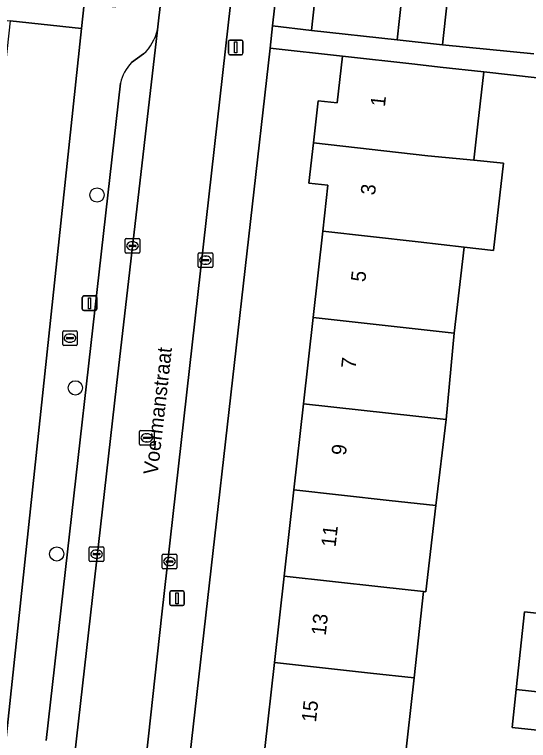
# Model space of a CAD drawing. Extents: x 161928 to 163071, y 386474 to 387428.
# Drawn here: x 162635.83 to 162671.02, y 387277.81 to 387327.55 of the extents above; entities that cross this region are included whole.
import ezdxf

# ---------------------------------------------------------------- set-up
doc = ezdxf.new("R2010")
doc.units = 0
for name, color, linetype in [('IMGEO_Boom', 7, 'Continuous'), ('IMGEO_Brandkraan', 7, 'Continuous'), ('IMGEO_Erf', 7, 'Continuous'), ('IMGEO_Kolk', 7, 'Continuous'), ('IMGEO_Lichtmast', 7, 'Continuous'), ('IMGEO_Openbare_ruimte_label', 7, 'Continuous'), ('IMGEO_Pand', 7, 'Continuous'), ('IMGEO_Pand_nummerreeks', 7, 'Continuous'), ('IMGEO_Parkeervlak_open', 7, 'Continuous'), ('IMGEO_Rijbaan_lokaal_open', 7, 'Continuous'), ('IMGEO_Rioolput', 7, 'Continuous'), ('IMGEO_Voetpad_open', 7, 'Continuous')]:
    doc.layers.add(name, color=color, linetype=linetype)

msp = doc.modelspace()

# ---------------------------------------------------------------- linework, layer by layer
at = {"layer": 'IMGEO_Boom'}
for centre in [(162641.476, 387315.186), (162639.993, 387301.969), (162638.717, 387290.591)]:
    msp.add_circle(centre, 0.489, dxfattribs=at)
at = {"layer": 'IMGEO_Brandkraan'}
for p, q in [((162639.2, 387305.878), (162640.052, 387305.878)), ((162639.125, 387304.952), (162639.125, 387305.804)), ((162639.384, 387305.372), (162639.384, 387305.384)), ((162639.822, 387305.335), (162639.424, 387305.335)), ((162639.427, 387305.421), (162639.825, 387305.421)), ((162639.613, 387305.658), (162639.638, 387305.658)), ((162639.868, 387305.384), (162639.868, 387305.372)), ((162640.126, 387305.804), (162640.126, 387304.952)), ((162640.052, 387304.878), (162639.2, 387304.878)), ((162639.636, 387305.098), (162639.611, 387305.098))]:
    msp.add_line(p, q, dxfattribs=at)
for points in [[(162639.2, 387305.878), (162640.052, 387305.878)], [(162639.125, 387304.952), (162639.125, 387305.804)], [(162640.126, 387305.804), (162640.126, 387304.952)], [(162640.052, 387304.878), (162639.2, 387304.878)]]:
    msp.add_lwpolyline(points, dxfattribs=at)
for centre, radius, start, end in [((162639.202, 387305.802), 0.0765, 91.552, 178.448), ((162639.202, 387305.802), 0.0765, 91.552, 178.448), ((162640.05, 387305.802), 0.0765, 1.552, 88.448), ((162640.05, 387305.802), 0.0765, 1.552, 88.448), ((162639.424, 387305.381), 0.0403, 85.8775, 175.7526), ((162639.421, 387305.371), 0.0366, 178.938, 274.7102), ((162639.825, 387305.378), 0.043, 264.8664, 352.4533), ((162639.829, 387305.383), 0.0386, 1.7309, 96.639), ((162639.202, 387304.954), 0.0765, 181.552, 268.448), ((162639.202, 387304.954), 0.0765, 181.552, 268.448), ((162640.05, 387304.954), 0.0765, 271.552, 358.448), ((162640.05, 387304.954), 0.0765, 271.552, 358.448)]:
    msp.add_arc(centre, radius, start, end, dxfattribs=at)
for centre, major_axis, ratio, start_param, end_param in [((162639.612, 387305.378), (-0.387, 0.002), 0.722429, 4.712389, 7.853982), ((162639.637, 387305.378), (-0.39, 0.002), 0.717154, 1.570796, 4.712389)]:
    msp.add_ellipse(centre, major_axis=major_axis, ratio=ratio, start_param=start_param, end_param=end_param, dxfattribs=at)
at = {"layer": 'IMGEO_Erf'}
for points in [[(162674.951, 387334.539), (162669.319, 387335.16), (162668.861, 387331.001), (162662.677, 387331.682), (162663.135, 387335.842), (162663.376, 387338.03), (162657.299, 387338.7), (162657.353, 387339.192), (162654.93, 387339.465), (162653.495, 387326.767), (162656.151, 387326.467), (162656.48, 387329.417), (162662.354, 387328.763), (162665.456, 387328.417), (162665.127, 387325.467), (162671.38, 387324.85)], [(162640.412, 387326.596), (162635.524, 387327.117), (162634.874, 387321.03), (162634.241, 387315.105), (162633.609, 387309.179), (162632.976, 387303.253), (162632.343, 387297.329), (162631.711, 387291.404), (162631.078, 387285.478), (162630.445, 387279.553), (162629.812, 387273.627), (162629.16, 387267.517), (162631.015, 387267.312)], [(162634.38, 387270.006), (162640.412, 387326.596)], [(162679.122, 387322.362), (162667.951, 387323.614), (162667.554, 387320.043), (162667.28, 387317.578), (162669.301, 387317.362), (162668.623, 387311.375), (162666.616, 387311.602), (162665.92, 387305.719), (162665.38, 387299.8), (162664.682, 387293.898), (162663.983, 387287.996), (162663.836, 387288.012), (162663.182, 387282.105), (162662.528, 387276.198), (162661.873, 387270.292), (162661.858, 387270.149), (162662.262, 387270.106), (162661.628, 387264.189), (162671.974, 387262.978)], [(162673.983, 387278.261), (162669.891, 387278.706), (162670.174, 387281.308), (162670.751, 387286.615), (162675.017, 387286.151)]]:
    msp.add_lwpolyline(points, dxfattribs=at)
msp.add_lwpolyline([(162654.951, 387294.975), (162655.612, 387300.883), (162656.273, 387306.791), (162656.934, 387312.699), (162657.288, 387315.858), (162655.986, 387316.004), (162656.294, 387318.752), (162656.618, 387321.639), (162657.919, 387321.493), (162658.277, 387324.692), (162653.324, 387325.252), (162646.61, 387265.85), (162651.625, 387265.259), (162652.306, 387271.342), (162652.967, 387277.25), (162653.628, 387283.158), (162654.289, 387289.066)], close=True, dxfattribs=at)
at = {"layer": 'IMGEO_Kolk'}
for p, q in [((162643.405, 387311.273), (162643.405, 387312.125)), ((162643.48, 387312.199), (162644.332, 387312.199)), ((162643.893, 387311.979), (162643.918, 387311.979)), ((162644.406, 387312.125), (162644.406, 387311.273)), ((162643.664, 387311.693), (162643.664, 387311.705)), ((162644.102, 387311.656), (162643.704, 387311.656)), ((162643.707, 387311.742), (162644.105, 387311.742)), ((162643.916, 387311.419), (162643.891, 387311.419)), ((162644.148, 387311.705), (162644.148, 387311.693)), ((162644.332, 387311.199), (162643.48, 387311.199)), ((162648.4, 387310.293), (162648.4, 387311.145)), ((162648.475, 387311.219), (162649.327, 387311.219)), ((162648.888, 387310.999), (162648.913, 387310.999)), ((162649.401, 387311.145), (162649.401, 387310.293)), ((162648.659, 387310.713), (162648.659, 387310.725)), ((162649.097, 387310.676), (162648.699, 387310.676)), ((162648.702, 387310.762), (162649.1, 387310.762)), ((162648.911, 387310.439), (162648.886, 387310.439)), ((162649.143, 387310.725), (162649.143, 387310.713)), ((162649.327, 387310.219), (162648.475, 387310.219)), ((162640.946, 387290.15), (162640.946, 387291.002)), ((162641.021, 387291.076), (162641.873, 387291.076)), ((162641.947, 387291.002), (162641.947, 387290.15)), ((162641.205, 387290.57), (162641.205, 387290.582)), ((162641.643, 387290.533), (162641.245, 387290.533)), ((162641.248, 387290.619), (162641.646, 387290.619)), ((162641.434, 387290.856), (162641.459, 387290.856)), ((162641.689, 387290.582), (162641.689, 387290.57)), ((162645.937, 387289.643), (162645.937, 387290.495)), ((162646.012, 387290.569), (162646.864, 387290.569)), ((162646.938, 387290.495), (162646.938, 387289.643)), ((162641.873, 387290.076), (162641.021, 387290.076)), ((162641.457, 387290.296), (162641.432, 387290.296)), ((162646.196, 387290.063), (162646.196, 387290.075)), ((162646.634, 387290.026), (162646.236, 387290.026)), ((162646.239, 387290.112), (162646.637, 387290.112)), ((162646.425, 387290.349), (162646.45, 387290.349)), ((162646.68, 387290.075), (162646.68, 387290.063)), ((162646.864, 387289.569), (162646.012, 387289.569)), ((162646.448, 387289.789), (162646.423, 387289.789))]:
    msp.add_line(p, q, dxfattribs=at)
for points in [[(162643.405, 387311.273), (162643.405, 387312.125)], [(162643.48, 387312.199), (162644.332, 387312.199)], [(162644.406, 387312.125), (162644.406, 387311.273)], [(162644.332, 387311.199), (162643.48, 387311.199)], [(162648.4, 387310.293), (162648.4, 387311.145)], [(162648.475, 387311.219), (162649.327, 387311.219)], [(162649.401, 387311.145), (162649.401, 387310.293)], [(162649.327, 387310.219), (162648.475, 387310.219)], [(162640.946, 387290.15), (162640.946, 387291.002)], [(162641.021, 387291.076), (162641.873, 387291.076)], [(162641.947, 387291.002), (162641.947, 387290.15)], [(162645.937, 387289.643), (162645.937, 387290.495)], [(162646.012, 387290.569), (162646.864, 387290.569)], [(162646.938, 387290.495), (162646.938, 387289.643)], [(162641.873, 387290.076), (162641.021, 387290.076)], [(162646.864, 387289.569), (162646.012, 387289.569)]]:
    msp.add_lwpolyline(points, dxfattribs=at)
for centre, radius, start, end in [((162643.482, 387312.123), 0.0765, 91.552, 178.448), ((162643.482, 387312.123), 0.0765, 91.552, 178.448), ((162644.33, 387312.123), 0.0765, 1.552, 88.448), ((162644.33, 387312.123), 0.0765, 1.552, 88.448), ((162643.704, 387311.702), 0.0403, 85.8775, 175.7526), ((162643.701, 387311.692), 0.0366, 178.938, 274.7102), ((162644.105, 387311.699), 0.043, 264.8664, 352.4533), ((162644.109, 387311.704), 0.0386, 1.7309, 96.639), ((162643.482, 387311.275), 0.0765, 181.552, 268.448), ((162643.482, 387311.275), 0.0765, 181.552, 268.448), ((162644.33, 387311.275), 0.0765, 271.552, 358.448), ((162644.33, 387311.275), 0.0765, 271.552, 358.448), ((162648.477, 387311.143), 0.0765, 91.552, 178.448), ((162648.477, 387311.143), 0.0765, 91.552, 178.448), ((162649.325, 387311.143), 0.0765, 1.552, 88.448), ((162649.325, 387311.143), 0.0765, 1.552, 88.448), ((162648.477, 387310.295), 0.0765, 181.552, 268.448), ((162648.477, 387310.295), 0.0765, 181.552, 268.448), ((162648.699, 387310.722), 0.0403, 85.8775, 175.7526), ((162648.696, 387310.712), 0.0366, 178.938, 274.7102), ((162649.1, 387310.719), 0.043, 264.8664, 352.4533), ((162649.104, 387310.724), 0.0386, 1.7309, 96.639), ((162649.325, 387310.295), 0.0765, 271.552, 358.448), ((162649.325, 387310.295), 0.0765, 271.552, 358.448), ((162641.023, 387291), 0.0765, 91.552, 178.448), ((162641.023, 387291), 0.0765, 91.552, 178.448), ((162641.871, 387291), 0.0765, 1.552, 88.448), ((162641.871, 387291), 0.0765, 1.552, 88.448), ((162641.245, 387290.579), 0.0403, 85.8775, 175.7526), ((162641.242, 387290.569), 0.0366, 178.938, 274.7102), ((162641.646, 387290.576), 0.043, 264.8664, 352.4533), ((162641.65, 387290.581), 0.0386, 1.7309, 96.639), ((162646.014, 387290.493), 0.0765, 91.552, 178.448), ((162646.014, 387290.493), 0.0765, 91.552, 178.448), ((162646.862, 387290.493), 0.0765, 1.552, 88.448), ((162646.862, 387290.493), 0.0765, 1.552, 88.448), ((162641.023, 387290.152), 0.0765, 181.552, 268.448), ((162641.023, 387290.152), 0.0765, 181.552, 268.448), ((162641.871, 387290.152), 0.0765, 271.552, 358.448), ((162641.871, 387290.152), 0.0765, 271.552, 358.448), ((162646.236, 387290.072), 0.0403, 85.8775, 175.7526), ((162646.233, 387290.062), 0.0366, 178.938, 274.7102), ((162646.637, 387290.069), 0.043, 264.8664, 352.4533), ((162646.641, 387290.074), 0.0386, 1.7309, 96.639), ((162646.014, 387289.645), 0.0765, 181.552, 268.448), ((162646.014, 387289.645), 0.0765, 181.552, 268.448), ((162646.862, 387289.645), 0.0765, 271.552, 358.448), ((162646.862, 387289.645), 0.0765, 271.552, 358.448)]:
    msp.add_arc(centre, radius, start, end, dxfattribs=at)
for centre, major_axis, ratio, start_param, end_param in [((162643.892, 387311.699), (-0.387, 0.002), 0.722429, 4.712389, 7.853982), ((162643.917, 387311.699), (-0.39, 0.002), 0.717154, 1.570796, 4.712389), ((162648.887, 387310.719), (-0.387, 0.002), 0.722429, 4.712389, 7.853982), ((162648.912, 387310.719), (-0.39, 0.002), 0.717154, 1.570796, 4.712389), ((162641.433, 387290.576), (-0.387, 0.002), 0.722429, 4.712389, 7.853982), ((162641.458, 387290.576), (-0.39, 0.002), 0.717154, 1.570796, 4.712389), ((162646.424, 387290.069), (-0.387, 0.002), 0.722429, 4.712389, 7.853982), ((162646.449, 387290.069), (-0.39, 0.002), 0.717154, 1.570796, 4.712389)]:
    msp.add_ellipse(centre, major_axis=major_axis, ratio=ratio, start_param=start_param, end_param=end_param, dxfattribs=at)
at = {"layer": 'IMGEO_Lichtmast'}
for p, q in [((162650.575, 387325.794), (162651.365, 387325.794)), ((162651.365, 387325.794), (162650.575, 387325.794)), ((162650.475, 387324.894), (162650.475, 387325.694)), ((162650.475, 387325.694), (162650.475, 387324.894)), ((162651.465, 387325.694), (162651.465, 387324.894)), ((162651.465, 387324.894), (162651.465, 387325.694)), ((162651.365, 387324.794), (162650.575, 387324.794)), ((162650.575, 387324.794), (162651.365, 387324.794)), ((162640.467, 387307.368), (162640.467, 387308.168)), ((162640.467, 387308.168), (162640.467, 387307.368)), ((162640.567, 387308.268), (162641.357, 387308.268)), ((162641.357, 387308.268), (162640.567, 387308.268)), ((162641.457, 387308.168), (162641.457, 387307.368)), ((162641.457, 387307.368), (162641.457, 387308.168)), ((162641.357, 387307.268), (162640.567, 387307.268)), ((162640.567, 387307.268), (162641.357, 387307.268)), ((162646.455, 387287.15), (162646.455, 387287.95)), ((162646.455, 387287.95), (162646.455, 387287.15)), ((162646.555, 387288.05), (162647.345, 387288.05)), ((162647.345, 387288.05), (162646.555, 387288.05)), ((162647.445, 387287.95), (162647.445, 387287.15)), ((162647.445, 387287.15), (162647.445, 387287.95)), ((162647.345, 387287.05), (162646.555, 387287.05)), ((162646.555, 387287.05), (162647.345, 387287.05))]:
    msp.add_line(p, q, dxfattribs=at)
for points in [[(162650.895, 387325.669), (162651.045, 387325.669), (162651.045, 387324.919), (162650.895, 387324.919), (162650.895, 387325.669)], [(162640.887, 387308.143), (162641.037, 387308.143), (162641.037, 387307.393), (162640.887, 387307.393), (162640.887, 387308.143)], [(162646.875, 387287.925), (162647.025, 387287.925), (162647.025, 387287.175), (162646.875, 387287.175), (162646.875, 387287.925)]]:
    msp.add_lwpolyline(points, dxfattribs=at)
for centre, start, end in [((162650.575, 387325.694), 90, 180), ((162650.575, 387325.694), 90, 180), ((162651.365, 387325.694), 0, 90), ((162651.365, 387325.694), 360, 90), ((162650.575, 387324.894), 180, 270), ((162650.575, 387324.894), 180, 270), ((162651.365, 387324.894), 270, 0), ((162651.365, 387324.894), 270, 0), ((162640.567, 387308.168), 90, 180), ((162640.567, 387308.168), 90, 180), ((162641.357, 387308.168), 0, 90), ((162641.357, 387308.168), 360, 90), ((162640.567, 387307.368), 180, 270), ((162640.567, 387307.368), 180, 270), ((162641.357, 387307.368), 270, 0), ((162641.357, 387307.368), 270, 0), ((162646.555, 387287.95), 90, 180), ((162646.555, 387287.95), 90, 180), ((162647.345, 387287.95), 0, 90), ((162647.345, 387287.95), 360, 90), ((162646.555, 387287.15), 180, 270), ((162646.555, 387287.15), 180, 270), ((162647.345, 387287.15), 270, 0), ((162647.345, 387287.15), 270, 0)]:
    msp.add_arc(centre, 0.1, start, end, dxfattribs=at)
at = {"layer": 'IMGEO_Pand'}
for points in [[(162662.354, 387328.763), (162656.48, 387329.417), (162656.151, 387326.467), (162662.028, 387325.812)], [(162662.028, 387325.812), (162665.127, 387325.467), (162665.456, 387328.417), (162662.354, 387328.763)], [(162667.554, 387320.043), (162667.951, 387323.614), (162664.98, 387323.947), (162663.247, 387324.14), (162658.277, 387324.692), (162657.919, 387321.493), (162656.618, 387321.639), (162656.294, 387318.752), (162664.118, 387317.877), (162667.28, 387317.578)], [(162668.623, 387311.375), (162669.301, 387317.362), (162667.28, 387317.578), (162664.118, 387317.877), (162656.294, 387318.752), (162655.986, 387316.004), (162657.288, 387315.858), (162656.934, 387312.699), (162663.457, 387311.969), (162666.616, 387311.602)], [(162665.92, 387305.719), (162666.616, 387311.602), (162663.457, 387311.969), (162656.934, 387312.699), (162656.273, 387306.791)], [(162665.38, 387299.8), (162665.92, 387305.719), (162656.273, 387306.791), (162655.612, 387300.883)], [(162655.612, 387300.883), (162654.951, 387294.975), (162661.474, 387294.245), (162664.682, 387293.898), (162665.38, 387299.8)], [(162664.682, 387293.898), (162661.474, 387294.245), (162654.951, 387294.975), (162654.289, 387289.066), (162660.901, 387288.327), (162663.836, 387288.012), (162663.983, 387287.996)], [(162663.836, 387288.012), (162660.901, 387288.327), (162654.289, 387289.066), (162653.628, 387283.158), (162660.202, 387282.423), (162663.182, 387282.105)], [(162675.366, 387286.113), (162675.017, 387286.151), (162670.751, 387286.615), (162670.174, 387281.308), (162674.787, 387280.792)], [(162662.528, 387276.198), (162663.182, 387282.105), (162660.202, 387282.423), (162653.628, 387283.158), (162652.967, 387277.25), (162659.491, 387276.52)], [(162674.787, 387280.792), (162670.174, 387281.308), (162669.891, 387278.706), (162673.983, 387278.261), (162674.505, 387278.204)]]:
    msp.add_lwpolyline(points, close=True, dxfattribs=at)
at = {"layer": 'IMGEO_Parkeervlak_open'}
for points in [[(162642.813, 387302.123), (162645.623, 387326.503)], [(162644.664, 387324.852), (162643.847, 387324.26)], [(162643.089, 387322.842), (162637.997, 387277.807)], [(162639.653, 387274.286), (162642.813, 387302.123)]]:
    msp.add_lwpolyline(points, dxfattribs=at)
for centre, radius, start, end in [((162642.305, 387327.326), 3.418, 313.6328, 346.066), ((162645.696, 387322.36), 2.651, 134.2219, 169.5241)]:
    msp.add_arc(centre, radius, start, end, dxfattribs=at)
at = {"layer": 'IMGEO_Rijbaan_lokaal_open'}
for points in [[(162646.136, 387330.956), (162645.717, 387327.321), (162645.623, 387326.503), (162642.813, 387302.123), (162639.653, 387274.286), (162639.182, 387270.14), (162639.098, 387269.694), (162638.972, 387269.244), (162638.806, 387268.807), (162638.601, 387268.386), (162638.36, 387267.986), (162638.084, 387267.608), (162637.775, 387267.257), (162637.436, 387266.935), (162637.07, 387266.644), (162636.679, 387266.387), (162636.267, 387266.167), (162635.837, 387265.984), (162635.392, 387265.84)], [(162650.457, 387326.831), (162650.889, 387330.684)], [(162644.063, 387269.528), (162645.924, 387286.459), (162650.457, 387326.831)]]:
    msp.add_lwpolyline(points, dxfattribs=at)
at = {"layer": 'IMGEO_Rioolput'}
for p, q in [((162644.385, 387298.116), (162644.385, 387298.968)), ((162644.46, 387299.042), (162645.312, 387299.042)), ((162645.386, 387298.968), (162645.386, 387298.116)), ((162644.644, 387298.536), (162644.644, 387298.548)), ((162645.082, 387298.499), (162644.684, 387298.499)), ((162644.687, 387298.585), (162645.085, 387298.585)), ((162644.873, 387298.822), (162644.898, 387298.822)), ((162645.128, 387298.548), (162645.128, 387298.536)), ((162645.312, 387298.042), (162644.46, 387298.042)), ((162644.896, 387298.262), (162644.871, 387298.262))]:
    msp.add_line(p, q, dxfattribs=at)
for points in [[(162644.385, 387298.116), (162644.385, 387298.968)], [(162644.46, 387299.042), (162645.312, 387299.042)], [(162645.386, 387298.968), (162645.386, 387298.116)], [(162645.312, 387298.042), (162644.46, 387298.042)]]:
    msp.add_lwpolyline(points, dxfattribs=at)
for centre, radius, start, end in [((162644.462, 387298.966), 0.0765, 91.552, 178.448), ((162644.462, 387298.966), 0.0765, 91.552, 178.448), ((162645.31, 387298.966), 0.0765, 1.552, 88.448), ((162645.31, 387298.966), 0.0765, 1.552, 88.448), ((162644.684, 387298.545), 0.0403, 85.8775, 175.7526), ((162644.681, 387298.535), 0.0366, 178.938, 274.7102), ((162645.085, 387298.542), 0.043, 264.8664, 352.4533), ((162645.089, 387298.547), 0.0386, 1.7309, 96.639), ((162644.462, 387298.118), 0.0765, 181.552, 268.448), ((162644.462, 387298.118), 0.0765, 181.552, 268.448), ((162645.31, 387298.118), 0.0765, 271.552, 358.448), ((162645.31, 387298.118), 0.0765, 271.552, 358.448)]:
    msp.add_arc(centre, radius, start, end, dxfattribs=at)
for centre, major_axis, ratio, start_param, end_param in [((162644.872, 387298.542), (-0.387, 0.002), 0.722429, 4.712389, 7.853982), ((162644.897, 387298.542), (-0.39, 0.002), 0.717154, 1.570796, 4.712389)]:
    msp.add_ellipse(centre, major_axis=major_axis, ratio=ratio, start_param=start_param, end_param=end_param, dxfattribs=at)
at = {"layer": 'IMGEO_Voetpad_open'}
for points in [[(162645.623, 387326.503), (162645.717, 387327.321), (162646.136, 387330.956), (162646.987, 387338.343), (162648.022, 387349.67), (162642.295, 387350.239)], [(162658.4, 387348.314), (162652.979, 387348.945), (162652.607, 387345.987), (162650.889, 387330.684), (162650.457, 387326.831), (162645.924, 387286.459), (162644.063, 387269.528)], [(162644.729, 387346.74), (162644.529, 387344.409), (162642.717, 387328.049), (162640.592, 387328.285), (162640.412, 387326.596), (162634.38, 387270.006)], [(162648.817, 387263.833), (162649.972, 387263.672), (162654.673, 387263.137), (162654.702, 387263.392), (162654.857, 387264.913), (162651.625, 387265.259), (162646.61, 387265.85), (162653.324, 387325.252), (162653.495, 387326.767), (162654.93, 387339.465)], [(162630.555, 387327.67), (162635.524, 387327.117), (162640.412, 387326.596), (162640.592, 387328.285)], [(162671.38, 387324.85), (162665.127, 387325.467), (162662.028, 387325.812), (162656.151, 387326.467), (162653.495, 387326.767), (162653.324, 387325.252), (162658.277, 387324.692), (162663.247, 387324.14), (162664.98, 387323.947), (162667.951, 387323.614), (162679.122, 387322.362)], [(162643.847, 387324.26), (162644.664, 387324.852)], [(162637.997, 387277.807), (162643.089, 387322.842)]]:
    msp.add_lwpolyline(points, dxfattribs=at)
for centre, radius, start, end in [((162642.305, 387327.326), 3.418, 313.6328, 346.066), ((162645.696, 387322.36), 2.651, 134.2219, 169.5241)]:
    msp.add_arc(centre, radius, start, end, dxfattribs=at)

# ---------------------------------------------------------------- texts
at = {"layer": 'IMGEO_Openbare_ruimte_label'}
msp.add_text('Voermanstraat', height=1, rotation=83.5713, dxfattribs=at).set_placement((162645.629, 387295.978))
at = {"layer": 'IMGEO_Pand_nummerreeks'}
for s, rotation, p in [('1', 83.6138, (162661.186, 387321.195)), ('3', 83.6138, (162660.508, 387315.138)), ('5', 83.6138, (162659.843, 387309.195)), ('7', 83.6138, (162659.178, 387303.252)), ('9', 83.6138, (162658.513, 387297.309)), ('11', 83.6117, (162657.808, 387291.021)), ('13', 83.6117, (162657.131, 387284.965)), ('15', 83.6138, (162656.466, 387279.022))]:
    msp.add_text(s, height=1, rotation=rotation, dxfattribs=at).set_placement(p)

doc.saveas('drawing.dxf')
